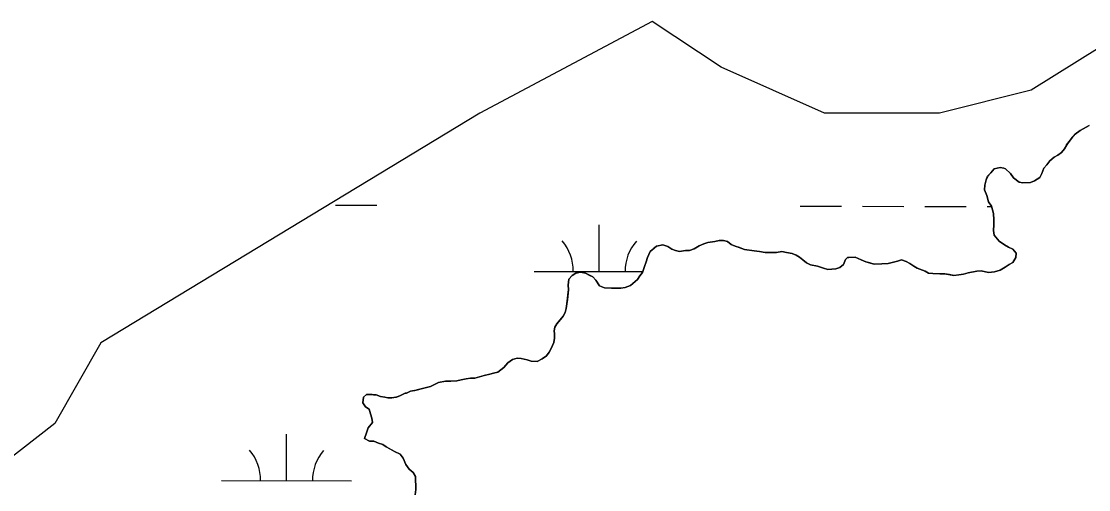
# Model space of a CAD drawing. Extents: x 3177385 to 3215275, y 903885 to 929304.
# Drawn here: x 3187054 to 3187876, y 924367 to 924728 of the extents above; entities that cross this region are included whole.
import ezdxf

# ---------------------------------------------------------------- set-up
doc = ezdxf.new("R2010")
doc.units = 0
for name, color, linetype in [('V-SITE-VEGE', 7, 'Continuous'), ('V-TOPO-SHOR', 7, 'Continuous'), ('V-WETL-SWMP', 7, 'Continuous')]:
    doc.layers.add(name, color=color, linetype=linetype)

msp = doc.modelspace()

# ---------------------------------------------------------------- linework, layer by layer
at = {"layer": 'V-SITE-VEGE'}
for p, q in [((3187860.98, 924635.32), (3187865.77, 924641.08)), ((3187865.77, 924641.08), (3187869.69, 924643.82)), ((3187869.69, 924643.82), (3187876.61, 924647.78)), ((3187857.38, 924629.56), (3187859.17, 924632.89)), ((3187859.17, 924632.89), (3187860.98, 924635.32)), ((3187849.57, 924623.18), (3187852.28, 924624.7)), ((3187852.28, 924624.7), (3187855.29, 924626.83)), ((3187855.29, 924626.83), (3187857.38, 924629.56)), ((3187841.46, 924614.68), (3187843.87, 924617.41)), ((3187843.87, 924617.41), (3187846.27, 924620.44)), ((3187846.27, 924620.44), (3187849.57, 924623.18)), ((3187797.13, 924605.68), (3187798.32, 924608.71)), ((3187798.32, 924608.71), (3187800.73, 924611.13)), ((3187800.73, 924611.13), (3187803.43, 924614.17)), ((3187803.43, 924614.17), (3187807.95, 924615.4)), ((3187807.95, 924615.4), (3187810.67, 924614.81)), ((3187810.67, 924614.81), (3187812.18, 924614.22)), ((3187812.18, 924614.22), (3187815.82, 924610.61)), ((3187815.82, 924610.61), (3187818.26, 924607.3)), ((3187838.48, 924607.72), (3187839.98, 924610.75)), ((3187839.98, 924610.75), (3187841.46, 924614.68)), ((3187795.97, 924598.13), (3187796.25, 924601.75)), ((3187796.25, 924601.75), (3187797.13, 924605.68)), ((3187818.26, 924607.3), (3187822.5, 924604.01)), ((3187822.5, 924604.01), (3187825.53, 924603.42)), ((3187825.53, 924603.42), (3187831.26, 924603.76)), ((3187831.26, 924603.76), (3187834.27, 924604.98)), ((3187834.27, 924604.98), (3187838.48, 924607.72)), ((3187797.8, 924593.61), (3187795.97, 924598.13)), ((3187799.04, 924588.78), (3187797.8, 924593.61)), ((3187801.17, 924585.47), (3187799.04, 924588.78)), ((3187802.71, 924579.75), (3187801.17, 924585.47)), ((3187803.04, 924574.92), (3187802.71, 924579.75)), ((3187802.78, 924566.76), (3187803.06, 924570.99)), ((3187803.06, 924570.99), (3187803.04, 924574.92)), ((3187582.74, 924557.4), (3187591.49, 924558.96)), ((3187591.49, 924558.96), (3187594.81, 924558.97)), ((3187594.81, 924558.97), (3187597.83, 924558.39)), ((3187803.41, 924563.14), (3187802.78, 924566.76)), ((3187807.06, 924558.64), (3187803.41, 924563.14)), ((3187538.4, 924550.51), (3187539.9, 924551.73)), ((3187539.9, 924551.73), (3187543.21, 924554.76)), ((3187543.21, 924554.76), (3187548.03, 924555.69)), ((3187548.03, 924555.69), (3187551.96, 924554.51)), ((3187551.96, 924554.51), (3187554.99, 924552.41)), ((3187554.99, 924552.41), (3187558.02, 924551.22)), ((3187558.02, 924551.22), (3187561.04, 924550.64)), ((3187561.04, 924550.64), (3187565.57, 924551.26)), ((3187565.57, 924551.26), (3187568.59, 924551.28)), ((3187568.59, 924551.28), (3187572.2, 924552.51)), ((3187572.2, 924552.51), (3187576.11, 924554.95)), ((3187576.11, 924554.95), (3187579.73, 924556.48)), ((3187579.73, 924556.48), (3187582.74, 924557.4)), ((3187597.83, 924558.39), (3187600.86, 924555.99)), ((3187600.86, 924555.99), (3187611.15, 924552.12)), ((3187611.15, 924552.12), (3187618.4, 924550.95)), ((3187618.4, 924550.95), (3187622.63, 924550.67)), ((3187622.63, 924550.67), (3187626.86, 924549.79)), ((3187811.3, 924555.64), (3187807.06, 924558.64)), ((3187814.33, 924553.85), (3187811.3, 924555.64)), ((3187817.66, 924552.35), (3187814.33, 924553.85)), ((3187820.39, 924549.35), (3187817.66, 924552.35)), ((3187533.93, 924539.01), (3187535.42, 924542.64)), ((3187535.42, 924542.64), (3187536.31, 924545.97)), ((3187536.31, 924545.97), (3187538.4, 924550.51)), ((3187626.86, 924549.79), (3187635.62, 924549.84)), ((3187635.62, 924549.84), (3187639.84, 924550.47)), ((3187639.84, 924550.47), (3187643.47, 924549.88)), ((3187643.47, 924549.88), (3187647.7, 924549)), ((3187647.7, 924549), (3187650.73, 924547.81)), ((3187650.73, 924547.81), (3187653.45, 924546.32)), ((3187653.45, 924546.32), (3187655.88, 924544.22)), ((3187655.88, 924544.22), (3187658.91, 924541.82)), ((3187687.3, 924540.46), (3187688.79, 924544.4)), ((3187688.79, 924544.4), (3187690.29, 924545.91)), ((3187690.29, 924545.91), (3187696.32, 924546.25)), ((3187696.32, 924546.25), (3187700.86, 924544.16)), ((3187700.86, 924544.16), (3187704.49, 924542.67)), ((3187704.49, 924542.67), (3187710.84, 924540.9)), ((3187724.72, 924542.18), (3187728.95, 924543.11)), ((3187728.95, 924543.11), (3187731.96, 924544.03)), ((3187731.96, 924544.03), (3187735.59, 924542.84)), ((3187735.59, 924542.84), (3187738.32, 924541.35)), ((3187817.71, 924542.09), (3187820.11, 924546.03)), ((3187820.11, 924546.03), (3187820.39, 924549.35)), ((3187481.13, 924533.89), (3187484.75, 924534.51)), ((3187484.75, 924534.51), (3187488.68, 924533.93)), ((3187530.35, 924531.75), (3187532.45, 924534.48)), ((3187532.45, 924534.48), (3187533.93, 924539.01)), ((3187658.91, 924541.82), (3187661.94, 924540.32)), ((3187661.94, 924540.32), (3187667.38, 924539.15)), ((3187667.38, 924539.15), (3187671.92, 924537.66)), ((3187671.92, 924537.66), (3187675.24, 924536.77)), ((3187675.24, 924536.77), (3187681.28, 924537.11)), ((3187681.28, 924537.11), (3187684.59, 924538.34)), ((3187684.59, 924538.34), (3187687.3, 924540.46)), ((3187710.84, 924540.9), (3187716.88, 924540.93)), ((3187716.88, 924540.93), (3187721.71, 924541.26)), ((3187721.71, 924541.26), (3187724.72, 924542.18)), ((3187738.32, 924541.35), (3187741.35, 924539.25)), ((3187741.35, 924539.25), (3187744.07, 924537.76)), ((3187744.07, 924537.76), (3187750.12, 924535.38)), ((3187750.12, 924535.38), (3187752.85, 924533.88)), ((3187783.34, 924534.05), (3187789.97, 924535.29)), ((3187789.97, 924535.29), (3187793.29, 924535.62)), ((3187793.29, 924535.62), (3187799.04, 924534.44)), ((3187799.04, 924534.44), (3187803.56, 924534.77)), ((3187803.56, 924534.77), (3187808.08, 924536.3)), ((3187808.08, 924536.3), (3187811.7, 924538.43)), ((3187811.7, 924538.43), (3187815, 924540.57)), ((3187815, 924540.57), (3187817.71, 924542.09)), ((3187475.14, 924524.5), (3187475.72, 924529.33)), ((3187475.72, 924529.33), (3187478.42, 924532.06)), ((3187478.42, 924532.06), (3187481.13, 924533.89)), ((3187488.68, 924533.93), (3187494.13, 924530.94)), ((3187494.13, 924530.94), (3187496.56, 924528.54)), ((3187496.56, 924528.54), (3187499.3, 924524.03)), ((3187523.15, 924524.46), (3187528.55, 924529.02)), ((3187528.55, 924529.02), (3187530.35, 924531.75)), ((3187752.85, 924533.88), (3187756.17, 924533.6)), ((3187756.17, 924533.6), (3187761.61, 924533.33)), ((3187761.61, 924533.33), (3187765.23, 924533.35)), ((3187765.23, 924533.35), (3187772.18, 924532.18)), ((3187772.18, 924532.18), (3187776.1, 924532.5)), ((3187776.1, 924532.5), (3187779.72, 924533.12)), ((3187779.72, 924533.12), (3187783.34, 924534.05)), ((3187474.31, 924510.3), (3187475.46, 924521.18)), ((3187475.46, 924521.18), (3187475.14, 924524.5)), ((3187499.3, 924524.03), (3187503.23, 924522.54)), ((3187503.23, 924522.54), (3187508.66, 924522.27)), ((3187508.66, 924522.27), (3187515.91, 924522.31)), ((3187515.91, 924522.31), (3187519.23, 924522.93)), ((3187519.23, 924522.93), (3187523.15, 924524.46)), ((3187473.73, 924506.68), (3187474.31, 924510.3)), ((3187471.35, 924500.63), (3187472.84, 924503.65)), ((3187472.84, 924503.65), (3187473.73, 924506.68)), ((3187465.06, 924492.14), (3187466.55, 924494.86)), ((3187466.55, 924494.86), (3187471.35, 924500.63)), ((3187464.46, 924489.42), (3187465.06, 924492.14)), ((3187464.78, 924487), (3187464.46, 924489.42)), ((3187464.8, 924483.68), (3187464.78, 924487)), ((3187462.13, 924475.82), (3187464.21, 924480.36)), ((3187464.21, 924480.36), (3187464.8, 924483.68)), ((3187455.23, 924467.93), (3187458.53, 924470.06)), ((3187458.53, 924470.06), (3187460.63, 924473.09)), ((3187460.63, 924473.09), (3187462.13, 924475.82)), ((3187421.17, 924457.48), (3187425.68, 924461.13)), ((3187425.68, 924461.13), (3187428.68, 924464.76)), ((3187428.68, 924464.76), (3187432.28, 924467.2)), ((3187432.28, 924467.2), (3187435.9, 924468.43)), ((3187435.9, 924468.43), (3187438.92, 924468.14)), ((3187438.92, 924468.14), (3187443.76, 924466.96)), ((3187443.76, 924466.96), (3187446.78, 924466.07)), ((3187446.78, 924466.07), (3187451.31, 924465.8)), ((3187451.31, 924465.8), (3187455.23, 924467.93)), ((3187392.82, 924451.58), (3187396.74, 924452.51)), ((3187396.74, 924452.51), (3187400.06, 924452.83)), ((3187400.06, 924452.83), (3187403.38, 924452.85)), ((3187403.38, 924452.85), (3187410.61, 924455)), ((3187410.61, 924455), (3187414.84, 924455.93)), ((3187414.84, 924455.93), (3187417.85, 924456.86)), ((3187417.85, 924456.86), (3187421.17, 924457.48)), ((3187357.24, 924443.54), (3187365.08, 924445.39)), ((3187365.08, 924445.39), (3187369.3, 924446.62)), ((3187369.3, 924446.62), (3187375.32, 924449.68)), ((3187375.32, 924449.68), (3187380.75, 924450.61)), ((3187380.75, 924450.61), (3187384.98, 924450.64)), ((3187384.98, 924450.64), (3187389.5, 924450.96)), ((3187389.5, 924450.96), (3187392.82, 924451.58)), ((3187317.14, 924433.96), (3187317.72, 924438.19)), ((3187317.72, 924438.19), (3187319.82, 924440.31)), ((3187319.82, 924440.31), (3187324.35, 924440.34)), ((3187324.35, 924440.34), (3187325.26, 924440.04)), ((3187325.26, 924440.04), (3187327.37, 924440.05)), ((3187327.37, 924440.05), (3187330.69, 924438.86)), ((3187330.69, 924438.86), (3187334.02, 924438.28)), ((3187334.02, 924438.28), (3187336.44, 924437.69)), ((3187336.44, 924437.69), (3187339.46, 924437.7)), ((3187339.46, 924437.7), (3187342.48, 924438.32)), ((3187342.48, 924438.32), (3187343.08, 924438.33)), ((3187343.08, 924438.33), (3187346.09, 924439.55)), ((3187346.09, 924439.55), (3187349.7, 924441.38)), ((3187349.7, 924441.38), (3187350.61, 924441.39)), ((3187350.61, 924441.39), (3187353.92, 924442.92)), ((3187353.92, 924442.92), (3187357.24, 924443.54)), ((3187319.27, 924430.95), (3187317.14, 924433.96)), ((3187321.99, 924429.15), (3187319.27, 924430.95)), ((3187322.92, 924425.54), (3187321.99, 924429.15)), ((3187324.15, 924422.22), (3187322.92, 924425.54)), ((3187324.47, 924418.9), (3187324.15, 924422.22)), ((3187319.98, 924410.73), (3187321.17, 924414.66)), ((3187321.17, 924414.66), (3187324.47, 924418.9)), ((3187318.5, 924406.49), (3187319.98, 924410.73)), ((3187322.13, 924404.4), (3187318.5, 924406.49)), ((3187325.45, 924404.42), (3187322.13, 924404.4)), ((3187329.08, 924402.93), (3187325.45, 924404.42)), ((3187332.41, 924401.74), (3187329.08, 924402.93)), ((3187335.14, 924399.94), (3187332.41, 924401.74)), ((3187341.5, 924396.35), (3187335.14, 924399.94)), ((3187345.74, 924394.26), (3187341.5, 924396.35)), ((3187348.17, 924391.26), (3187345.74, 924394.26)), ((3187350.31, 924386.44), (3187348.17, 924391.26)), ((3187352.75, 924382.83), (3187350.31, 924386.44)), ((3187355.78, 924380.13), (3187352.75, 924382.83)), ((3187357.61, 924377.12), (3187355.78, 924380.13)), ((3187357.96, 924367.16), (3187357.61, 924377.12)), ((3187357.38, 924362.93), (3187357.96, 924367.16))]:
    msp.add_line(p, q, dxfattribs=at)
at = {"layer": 'V-TOPO-SHOR'}
for points in [[(3187820.39, 924549.35), (3187817.66, 924552.35), (3187814.33, 924553.85), (3187811.3, 924555.64), (3187807.06, 924558.64), (3187803.41, 924563.14), (3187802.78, 924566.76), (3187803.06, 924570.99), (3187803.04, 924574.92), (3187802.71, 924579.75), (3187801.17, 924585.47), (3187799.04, 924588.78), (3187797.8, 924593.61), (3187795.97, 924598.13), (3187796.25, 924601.75), (3187797.13, 924605.68), (3187798.32, 924608.71), (3187800.73, 924611.13), (3187803.43, 924614.17), (3187807.95, 924615.4), (3187810.67, 924614.81), (3187812.18, 924614.22), (3187815.82, 924610.61), (3187818.26, 924607.3), (3187822.5, 924604.01), (3187825.53, 924603.42), (3187831.26, 924603.76), (3187834.27, 924604.98), (3187838.48, 924607.72), (3187839.98, 924610.75), (3187841.46, 924614.68), (3187843.87, 924617.41), (3187846.26, 924620.44), (3187849.57, 924623.18), (3187852.28, 924624.7), (3187855.29, 924626.83), (3187857.38, 924629.56), (3187859.18, 924632.89), (3187860.98, 924635.32), (3187863.67, 924638.65), (3187865.77, 924641.08), (3187869.69, 924643.82), (3187876.61, 924647.78)], [(3187475.72, 924529.33), (3187478.42, 924532.06), (3187481.13, 924533.89), (3187484.75, 924534.51), (3187488.68, 924533.93), (3187491.4, 924532.44), (3187494.13, 924530.94), (3187496.56, 924528.54), (3187499.3, 924524.03), (3187503.23, 924522.54), (3187508.67, 924522.27), (3187512.89, 924522.29), (3187515.91, 924522.31), (3187519.23, 924522.93), (3187523.15, 924524.46), (3187528.55, 924529.02), (3187530.35, 924531.75), (3187532.45, 924534.48), (3187533.93, 924539.01), (3187535.42, 924542.64), (3187536.31, 924545.97), (3187538.4, 924550.51), (3187539.9, 924551.73), (3187540.8, 924552.64), (3187543.21, 924554.76), (3187548.03, 924555.69), (3187551.96, 924554.51), (3187554.99, 924552.41), (3187558.02, 924551.22), (3187561.04, 924550.64), (3187565.57, 924551.26), (3187568.59, 924551.28), (3187572.2, 924552.51), (3187576.11, 924554.95), (3187579.73, 924556.48), (3187582.74, 924557.4), (3187588.17, 924558.33), (3187591.49, 924558.96), (3187594.81, 924558.97), (3187597.83, 924558.39), (3187600.86, 924555.99), (3187603.89, 924554.8), (3187607.22, 924553.61), (3187611.15, 924552.12), (3187618.4, 924550.95), (3187622.63, 924550.67), (3187626.86, 924549.79), (3187630.79, 924549.81), (3187635.62, 924549.84), (3187639.84, 924550.47), (3187643.47, 924549.88), (3187647.7, 924549), (3187650.73, 924547.81), (3187653.45, 924546.32), (3187655.88, 924544.22), (3187658.91, 924541.82), (3187661.94, 924540.32), (3187667.38, 924539.15), (3187671.92, 924537.66), (3187675.24, 924536.77), (3187681.28, 924537.11), (3187684.59, 924538.34), (3187687.3, 924540.46), (3187688.79, 924544.4), (3187690.29, 924545.91), (3187691.49, 924545.92), (3187696.32, 924546.25), (3187700.86, 924544.16), (3187704.49, 924542.67), (3187707.52, 924541.78), (3187710.84, 924540.9), (3187716.88, 924540.93), (3187721.71, 924541.26), (3187724.72, 924542.18), (3187728.95, 924543.11), (3187731.96, 924544.03), (3187735.59, 924542.84), (3187738.32, 924541.35), (3187741.35, 924539.25), (3187744.07, 924537.76), (3187747.1, 924536.57), (3187750.12, 924535.38), (3187752.85, 924533.88), (3187756.17, 924533.6), (3187761.61, 924533.33), (3187765.23, 924533.35), (3187768.86, 924532.76), (3187772.18, 924532.18), (3187776.1, 924532.5), (3187779.72, 924533.12), (3187783.34, 924534.05), (3187789.97, 924535.29), (3187793.29, 924535.62), (3187799.04, 924534.44), (3187803.56, 924534.77), (3187808.08, 924536.3), (3187811.7, 924538.43), (3187815, 924540.57), (3187817.71, 924542.09), (3187820.11, 924546.03), (3187820.39, 924549.35)], [(3187317.14, 924433.96), (3187317.72, 924438.19), (3187319.82, 924440.31), (3187320.42, 924440.31), (3187324.35, 924440.34), (3187325.26, 924440.04), (3187327.37, 924440.05), (3187330.7, 924438.86), (3187334.02, 924438.28), (3187336.44, 924437.69), (3187339.46, 924437.7), (3187342.47, 924438.32), (3187343.08, 924438.33), (3187346.09, 924439.55), (3187349.7, 924441.38), (3187350.61, 924441.39), (3187353.92, 924442.92), (3187356.94, 924443.54), (3187357.24, 924443.54), (3187359.95, 924444.16), (3187365.08, 924445.39), (3187369.3, 924446.62), (3187372.31, 924448.15), (3187375.32, 924449.68), (3187380.75, 924450.61), (3187384.98, 924450.63), (3187389.5, 924450.96), (3187392.82, 924451.58), (3187396.74, 924452.51), (3187400.06, 924452.83), (3187403.38, 924452.85), (3187410.61, 924455), (3187414.84, 924455.93), (3187417.85, 924456.86), (3187421.17, 924457.48), (3187425.68, 924461.13), (3187428.68, 924464.76), (3187432.28, 924467.2), (3187435.9, 924468.43), (3187438.92, 924468.14), (3187443.76, 924466.96), (3187446.78, 924466.07), (3187451.31, 924465.8), (3187455.23, 924467.93), (3187458.53, 924470.06), (3187460.63, 924473.09), (3187462.13, 924475.82), (3187464.21, 924480.36), (3187464.8, 924483.68), (3187464.78, 924487), (3187464.46, 924489.42), (3187465.06, 924492.14), (3187466.55, 924494.86), (3187469.25, 924498.2), (3187471.35, 924500.63), (3187472.84, 924503.65), (3187473.73, 924506.68), (3187474.31, 924510.3), (3187474.6, 924513.32), (3187475.46, 924521.18), (3187475.14, 924524.5), (3187475.72, 924529.33)], [(3187317.14, 924433.96), (3187319.27, 924430.95), (3187321.99, 924429.15), (3187322.92, 924425.54), (3187324.15, 924422.22), (3187324.47, 924418.9), (3187321.17, 924414.66), (3187319.98, 924410.73), (3187318.5, 924406.49), (3187322.13, 924404.4), (3187325.45, 924404.42), (3187329.08, 924402.93), (3187332.41, 924401.74), (3187335.14, 924399.94), (3187337.86, 924398.45), (3187341.5, 924396.35), (3187345.74, 924394.26), (3187348.17, 924391.26), (3187350.31, 924386.44), (3187352.75, 924382.83), (3187355.78, 924380.13), (3187357.61, 924377.12), (3187357.96, 924367.16), (3187357.38, 924362.93)]]:
    msp.add_lwpolyline(points, dxfattribs=at)
at = {"layer": 'V-WETL-SWMP'}
for p, q in [((3187295.96, 924586.37), (3187327.96, 924586.29)), ((3187653.87, 924585.54), (3187685.87, 924585.46)), ((3187701.87, 924585.42), (3187733.87, 924585.35)), ((3187749.87, 924585.31), (3187781.87, 924585.24)), ((3187797.87, 924585.2), (3187801.25, 924585.19)), ((3187499.16, 924535.15), (3187499.24, 924571.15)), ((3187449.16, 924535.27), (3187532.65, 924535.08)), ((3187258.31, 924373.85), (3187258.39, 924409.85)), ((3187208.31, 924373.97), (3187308.31, 924373.74))]:
    msp.add_line(p, q, dxfattribs=at)
for points in [[(3187902.7, 924719.1), (3187831.93, 924674.84), (3187761.16, 924657.14), (3187672.7, 924657.14), (3187593.08, 924692.54), (3187540.01, 924727.95), (3187407.31, 924657.14), (3187115.38, 924480.1), (3187080, 924418.13), (3187000.38, 924356.17), (3186876.53, 924338.47), (3186805.76, 924356.17), (3186770.37, 924373.87), (3186717.3, 924382.73), (3186628.83, 924391.58), (3186540.37, 924462.39), (3186460.75, 924488.95), (3186336.9, 924506.65)], [(3187876.61, 924647.78), (3187869.68, 924643.82), (3187865.77, 924641.08), (3187863.67, 924638.65), (3187860.98, 924635.32), (3187859.18, 924632.89), (3187857.38, 924629.56), (3187855.29, 924626.83), (3187852.28, 924624.7), (3187849.57, 924623.18), (3187846.26, 924620.44), (3187843.87, 924617.41), (3187841.46, 924614.68), (3187839.98, 924610.75), (3187838.48, 924607.72), (3187834.27, 924604.98), (3187831.26, 924603.75), (3187825.53, 924603.42), (3187822.5, 924604.01), (3187818.26, 924607.31), (3187815.83, 924610.61), (3187812.18, 924614.22), (3187810.67, 924614.81), (3187807.95, 924615.4), (3187803.43, 924614.17), (3187800.73, 924611.13), (3187798.33, 924608.71), (3187797.13, 924605.68), (3187796.25, 924601.75), (3187795.97, 924598.13), (3187797.8, 924593.61), (3187799.04, 924588.78), (3187801.17, 924585.47), (3187802.71, 924579.75), (3187803.04, 924574.92), (3187803.06, 924570.99), (3187802.78, 924566.76), (3187803.41, 924563.14), (3187807.06, 924558.64), (3187811.3, 924555.64), (3187814.33, 924553.85), (3187817.66, 924552.35), (3187820.39, 924549.35), (3187820.11, 924546.03), (3187817.71, 924542.09), (3187815, 924540.57), (3187811.7, 924538.43), (3187808.08, 924536.3), (3187803.56, 924534.77), (3187799.04, 924534.44), (3187793.29, 924535.62), (3187789.98, 924535.29), (3187783.34, 924534.05), (3187779.72, 924533.12), (3187776.1, 924532.5), (3187772.18, 924532.18), (3187768.86, 924532.76), (3187765.23, 924533.35), (3187761.61, 924533.33), (3187756.17, 924533.6), (3187752.85, 924533.88), (3187750.12, 924535.38), (3187744.07, 924537.76), (3187741.35, 924539.25), (3187738.32, 924541.35), (3187735.59, 924542.84)], [(3187735.59, 924542.84), (3187731.96, 924544.03), (3187728.95, 924543.11), (3187724.72, 924542.18), (3187721.71, 924541.26), (3187716.88, 924540.93), (3187710.84, 924540.9), (3187707.52, 924541.78), (3187704.49, 924542.67), (3187700.86, 924544.16), (3187696.32, 924546.25), (3187691.49, 924545.92), (3187690.29, 924545.91), (3187688.78, 924544.4), (3187687.3, 924540.46), (3187684.59, 924538.34), (3187681.28, 924537.11), (3187675.24, 924536.77), (3187671.92, 924537.66), (3187667.38, 924539.15), (3187661.94, 924540.32), (3187658.91, 924541.82), (3187655.88, 924544.22), (3187653.45, 924546.32), (3187650.73, 924547.81), (3187647.7, 924549), (3187643.47, 924549.88), (3187639.84, 924550.47), (3187635.62, 924549.84), (3187626.86, 924549.79), (3187622.63, 924550.67), (3187618.4, 924550.95), (3187611.15, 924552.12), (3187607.22, 924553.61), (3187603.89, 924554.8), (3187600.86, 924555.99), (3187597.83, 924558.39), (3187594.81, 924558.97), (3187591.49, 924558.95), (3187588.17, 924558.33), (3187582.74, 924557.4), (3187579.73, 924556.47), (3187576.11, 924554.95), (3187572.2, 924552.51), (3187568.59, 924551.28), (3187565.57, 924551.26), (3187561.04, 924550.64), (3187558.02, 924551.22), (3187554.99, 924552.41), (3187551.96, 924554.51), (3187548.03, 924555.7), (3187543.21, 924554.76), (3187540.8, 924552.64), (3187539.9, 924551.73), (3187538.4, 924550.51), (3187536.31, 924545.97), (3187535.42, 924542.64), (3187533.93, 924539.01), (3187532.45, 924534.48), (3187530.35, 924531.75), (3187528.55, 924529.02), (3187523.15, 924524.46), (3187519.23, 924522.93), (3187515.91, 924522.31), (3187508.67, 924522.27), (3187503.23, 924522.54), (3187499.3, 924524.03), (3187496.56, 924528.54), (3187494.13, 924530.94), (3187488.68, 924533.93), (3187484.75, 924534.51), (3187481.13, 924533.89), (3187478.42, 924532.06), (3187475.72, 924529.33), (3187475.14, 924524.5), (3187475.46, 924521.18), (3187474.6, 924513.32), (3187474.31, 924510.3), (3187473.73, 924506.68), (3187472.84, 924503.65), (3187471.35, 924500.63), (3187469.25, 924498.2), (3187466.55, 924494.86), (3187465.06, 924492.14), (3187464.47, 924489.42), (3187464.78, 924487), (3187464.8, 924483.68), (3187464.21, 924480.36), (3187462.13, 924475.82), (3187460.63, 924473.09), (3187458.54, 924470.06), (3187455.23, 924467.93), (3187451.31, 924465.8), (3187446.78, 924466.07), (3187443.76, 924466.96), (3187438.92, 924468.14), (3187435.9, 924468.43), (3187432.28, 924467.2), (3187428.68, 924464.76), (3187425.68, 924461.13), (3187421.17, 924457.48)], [(3187421.17, 924457.48), (3187417.85, 924456.86), (3187414.84, 924455.93), (3187410.61, 924455), (3187403.38, 924452.85), (3187400.06, 924452.83), (3187396.74, 924452.51), (3187392.82, 924451.58), (3187389.5, 924450.96), (3187384.98, 924450.64), (3187380.75, 924450.61), (3187375.32, 924449.68), (3187369.3, 924446.62), (3187365.08, 924445.39), (3187359.95, 924444.16), (3187357.24, 924443.54), (3187356.94, 924443.54), (3187353.92, 924442.92), (3187350.61, 924441.39), (3187349.7, 924441.38), (3187346.09, 924439.55), (3187343.08, 924438.33), (3187342.47, 924438.32), (3187339.46, 924437.7), (3187336.44, 924437.69), (3187334.02, 924438.28), (3187330.7, 924438.86), (3187327.37, 924440.05), (3187325.26, 924440.04), (3187324.35, 924440.34), (3187319.82, 924440.31), (3187317.72, 924438.19), (3187317.14, 924433.96), (3187319.27, 924430.95), (3187322, 924429.15), (3187322.92, 924425.54), (3187324.15, 924422.22)], [(3187324.15, 924422.22), (3187324.47, 924418.9), (3187321.17, 924414.66), (3187319.98, 924410.73), (3187318.5, 924406.49), (3187322.13, 924404.4), (3187325.45, 924404.42), (3187329.08, 924402.93), (3187332.41, 924401.74), (3187335.14, 924399.94), (3187337.86, 924398.45), (3187341.5, 924396.35), (3187345.74, 924394.26), (3187348.17, 924391.26), (3187350.31, 924386.44), (3187352.74, 924382.83), (3187355.78, 924380.13), (3187357.61, 924377.12), (3187357.96, 924367.16), (3187357.38, 924362.93)]]:
    msp.add_lwpolyline(points, dxfattribs=at)
for centre, start, end in [((3187443.91, 924535.76), 359.09484, 40.6385), ((3187554.4, 924535.5), 139.09484, 180.6385), ((3187203.07, 924374.46), 359.09484, 40.6385), ((3187313.55, 924374.2), 139.09484, 180.6385)]:
    msp.add_arc(centre, 35.25, start, end, dxfattribs=at)

doc.saveas('drawing.dxf')
